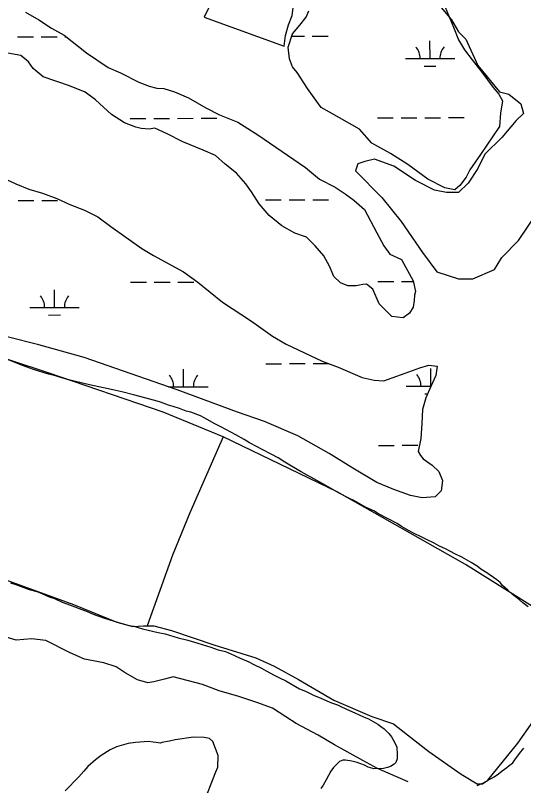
# Model space of a CAD drawing. Extents: x 3355724 to 3393621, y 594744 to 620174.
# Drawn here: x 3371112 to 3372143, y 614945 to 616509 of the extents above; entities that cross this region are included whole.
import ezdxf

# ---------------------------------------------------------------- set-up
doc = ezdxf.new("R2010")
doc.units = 0
for name, color, linetype in [('V-DTCH-CNTR', 7, 'Continuous'), ('V-SITE-VEGE', 7, 'Continuous'), ('V-TOPO-SHOR', 7, 'Continuous'), ('V-WETL-SWMP', 7, 'Continuous')]:
    doc.layers.add(name, color=color, linetype=linetype)

msp = doc.modelspace()

# ---------------------------------------------------------------- linework, layer by layer
at = {"layer": 'V-DTCH-CNTR'}
for points in [[(3372201.1, 615283.3), (3372025.4, 615393.4), (3371764.7, 615541.3), (3371533.8, 615652.9), (3371412.1, 615702.8), (3371178.5, 615783.1), (3370946.2, 615859.2), (3370721.1, 615934.4), (3370642.1, 615960.7), (3370362.2, 616051.2), (3370040.1, 616154.8)], [(3371533.8, 615652.9), (3371465.7, 615498.8), (3371430.7, 615412.4), (3371379.2, 615269)], [(3371022.6, 615387.6), (3371230, 615312.1), (3371317.8, 615276.4), (3371350.3, 615267.5), (3371371.7, 615268.9), (3371379.2, 615269), (3371393.1, 615269), (3371429, 615259.4), (3371514.7, 615230.6), (3371599.7, 615203.9), (3371637.1, 615187.4), (3371686.2, 615159.8), (3371758.1, 615117.9), (3371835.5, 615084.9), (3371879.1, 615069.8), (3371907.4, 615047.8), (3371951, 615014), (3372016.8, 614967.9), (3372049.3, 614948), (3372059.6, 614948), (3372070.7, 614955.6), (3372131.3, 615031), (3372253.1, 615204)]]:
    msp.add_lwpolyline(points, dxfattribs=at)
at = {"layer": 'V-SITE-VEGE'}
for p, q in [((3371972.4, 616529.2), (3371996.7, 616500)), ((3371503.7, 616523.6), (3371494.8, 616505.8)), ((3371673.8, 616508.8), (3371675.8, 616524.7)), ((3371494.8, 616505.8), (3371657.2, 616446.7)), ((3371666.2, 616490.2), (3371673.8, 616508.8)), ((3371996.7, 616500), (3372011.3, 616475.6)), ((3371660.1, 616468), (3371666.2, 616490.2)), ((3371657.2, 616446.7), (3371660.1, 616468)), ((3372011.3, 616475.6), (3372025.9, 616461)), ((3372025.9, 616461), (3372050.3, 616407.4)), ((3372050.3, 616407.4), (3372094.1, 616353.8)), ((3372094.1, 616353.8), (3372113.6, 616348.9)), ((3372113.6, 616348.9), (3372137.9, 616329.4)), ((3372137.9, 616329.4), (3372142.8, 616309.9)), ((3372142.8, 616309.9), (3372128.2, 616295.3)), ((3372128.2, 616295.3), (3372099, 616261.2)), ((3372099, 616261.2), (3372064.9, 616227.1)), ((3371821.4, 616212.5), (3371806.8, 616207.6)), ((3371840.9, 616217.3), (3371821.4, 616212.5)), ((3371879.9, 616202.7), (3371840.9, 616217.3)), ((3372064.9, 616227.1), (3372050.3, 616197.8)), ((3371806.8, 616207.6), (3371801.9, 616193)), ((3371923.7, 616173.5), (3371879.9, 616202.7)), ((3372050.3, 616197.8), (3372030.8, 616168.6)), ((3371801.9, 616193), (3371855.5, 616139.4)), ((3371962.6, 616154), (3371923.7, 616173.5)), ((3372030.8, 616168.6), (3372011.3, 616149.1)), ((3371987, 616149.1), (3371962.6, 616154)), ((3371855.5, 616139.4), (3371894.5, 616090.6)), ((3372011.3, 616149.1), (3371987, 616149.1)), ((3372133.1, 616051.6), (3372172, 616110.1)), ((3371894.5, 616090.6), (3371938.3, 616027.3)), ((3372099, 616017.5), (3372133.1, 616051.6)), ((3371938.3, 616027.3), (3371967.5, 615988.3)), ((3372084.4, 615993.2), (3372099, 616017.5)), ((3372040.5, 615973.7), (3372084.4, 615993.2)), ((3371967.5, 615988.3), (3372011.3, 615973.7)), ((3372011.3, 615973.7), (3372040.5, 615973.7)), ((3371126.7, 615798.1), (3371092.7, 615811.3)), ((3371148.6, 615789.9), (3371126.7, 615798.1)), ((3371179.1, 615780.1), (3371148.6, 615789.9)), ((3371188.8, 615778), (3371179.1, 615780.1)), ((3371215.3, 615770.4), (3371188.8, 615778)), ((3371234.3, 615765.5), (3371215.3, 615770.4)), ((3371262.5, 615758.5), (3371234.3, 615765.5)), ((3371281.4, 615754.8), (3371262.5, 615758.5)), ((3371309.6, 615748.4), (3371281.4, 615754.8)), ((3371328, 615744.7), (3371309.6, 615748.4)), ((3371354.4, 615737.7), (3371328, 615744.7)), ((3371371.7, 615732.8), (3371354.4, 615737.7)), ((3371394.7, 615726.9), (3371371.7, 615732.8)), ((3371406.7, 615723.7), (3371394.7, 615726.9)), ((3371422.9, 615717.6), (3371406.7, 615723.7)), ((3371432.1, 615714.4), (3371422.9, 615717.6)), ((3371444.7, 615710.6), (3371432.1, 615714.4)), ((3371448.2, 615708.9), (3371444.7, 615710.6)), ((3371458.6, 615705.1), (3371448.2, 615708.9)), ((3371467.8, 615702.9), (3371458.6, 615705.1)), ((3371487.4, 615695.8), (3371467.8, 615702.9)), ((3371494.9, 615691.9), (3371487.4, 615695.8)), ((3371501.2, 615688), (3371494.9, 615691.9)), ((3371516.8, 615679.7), (3371501.2, 615688)), ((3371529, 615673), (3371516.8, 615679.7)), ((3371559.6, 615656.9), (3371529, 615673)), ((3371576.3, 615647.4), (3371559.6, 615656.9)), ((3371587.3, 615640.7), (3371576.3, 615647.4)), ((3371602.9, 615633), (3371587.3, 615640.7)), ((3371612.7, 615627.4), (3371602.9, 615633)), ((3371631.2, 615618), (3371612.7, 615627.4)), ((3371645.1, 615610.2), (3371631.2, 615618)), ((3371659, 615601.8), (3371645.1, 615610.2)), ((3371672.3, 615593.4), (3371659, 615601.8)), ((3371691.9, 615581.7), (3371672.3, 615593.4)), ((3371723.7, 615564.5), (3371691.9, 615581.7)), ((3371735.8, 615557.3), (3371723.7, 615564.5)), ((3371770.5, 615537.8), (3371735.8, 615557.3)), ((3371788.4, 615528.3), (3371770.5, 615537.8)), ((3371800, 615522.8), (3371788.4, 615528.3)), ((3371823.7, 615509.5), (3371800, 615522.8)), ((3371840.4, 615501.7), (3371823.7, 615509.5)), ((3371845.6, 615498.4), (3371840.4, 615501.7)), ((3371861.8, 615490), (3371845.6, 615498.4)), ((3371868.7, 615486.1), (3371861.8, 615490)), ((3371886.6, 615476.7), (3371868.7, 615486.1)), ((3371895.3, 615471.1), (3371886.6, 615476.7)), ((3371910.9, 615462.2), (3371895.3, 615471.1)), ((3371921.3, 615456.7), (3371910.9, 615462.2)), ((3371935.1, 615450), (3371921.3, 615456.7)), ((3371944.9, 615445), (3371935.1, 615450)), ((3371961.7, 615437.3), (3371944.9, 615445)), ((3371971.5, 615431.7), (3371961.7, 615437.3)), ((3371985.9, 615424.5), (3371971.5, 615431.7)), ((3371995.2, 615420.1), (3371985.9, 615424.5)), ((3372003.8, 615415), (3371995.2, 615420.1)), ((3372017.7, 615408.4), (3372003.8, 615415)), ((3372027.5, 615403.4), (3372017.7, 615408.4)), ((3372036.8, 615397.8), (3372027.5, 615403.4)), ((3372048.9, 615390), (3372036.8, 615397.8)), ((3372056.4, 615384.4), (3372048.9, 615390)), ((3372068.6, 615376.6), (3372056.4, 615384.4)), ((3372088.9, 615362.6), (3372068.6, 615376.6)), ((3372095.8, 615357), (3372088.9, 615362.6)), ((3372100.5, 615351.3), (3372095.8, 615357)), ((3372105.7, 615346.3), (3372100.5, 615351.3)), ((3372111.5, 615341.8), (3372105.7, 615346.3)), ((3372120.3, 615333.3), (3372111.5, 615341.8)), ((3372135.3, 615321.6), (3372120.3, 615333.3)), ((3372141.7, 615315.9), (3372135.3, 615321.6)), ((3372152.8, 615307.5), (3372141.7, 615315.9)), ((3372125.8, 614996.8), (3372135.3, 615009.5)), ((3372135.3, 615009.5), (3372143.7, 615020.5)), ((3372121.3, 614991), (3372125.8, 614996.8)), ((3372099.8, 614974.6), (3372109.4, 614981)), ((3372109.4, 614981), (3372113.9, 614985.7)), ((3372113.9, 614985.7), (3372121.3, 614991)), ((3372069.8, 614954.6), (3372083.4, 614962.3)), ((3372083.4, 614962.3), (3372092.4, 614968.7)), ((3372092.4, 614968.7), (3372099.8, 614974.6)), ((3372049.3, 614944.5), (3372061.8, 614949.9)), ((3372061.8, 614949.9), (3372069.8, 614954.6))]:
    msp.add_line(p, q, dxfattribs=at)
for points in [[(3371101.8, 615356.2), (3371112.7, 615353), (3371139.8, 615343.1), (3371155.4, 615338.8), (3371165.7, 615335), (3371180.7, 615328.3), (3371191.1, 615324.5), (3371206.7, 615317.3), (3371216.5, 615313.5), (3371257.9, 615298.1), (3371269.5, 615292.6), (3371290.8, 615285.5), (3371303.5, 615281.1), (3371319, 615276.2), (3371328.8, 615274.1), (3371342, 615269.7), (3371352.3, 615268.1), (3371369.6, 615263.3), (3371381.7, 615260.6), (3371401.8, 615255.8), (3371415.6, 615253.1), (3371442.6, 615245), (3371461.6, 615240.2), (3371482.3, 615233.6), (3371508.8, 615225.5), (3371523.7, 615220.6), (3371538.1, 615216.8), (3371556.6, 615209.1), (3371568.1, 615203.5), (3371586, 615195.8), (3371595.8, 615190.2), (3371611.4, 615183), (3371621.2, 615177.5), (3371636.8, 615169.1), (3371647.8, 615163.6), (3371660.5, 615157.5), (3371688.8, 615141.4), (3371700.9, 615136.4), (3371718.2, 615127.5), (3371730.3, 615122.6), (3371744.2, 615116.5), (3371753.4, 615112.6), (3371765.5, 615108.3)], [(3371765.5, 615108.3), (3371773.6, 615104.4), (3371790.3, 615097.2), (3371800.7, 615092.2), (3371818.6, 615084.5), (3371828.4, 615080.1), (3371847.4, 615069.5), (3371852.7, 615065), (3371860.2, 615060), (3371869.5, 615050.4), (3371875.3, 615043.6), (3371881.8, 615031.1), (3371886, 615022.6), (3371886.8, 615007.7), (3371886.9, 614999.2), (3371884.2, 614991.7), (3371880.8, 614988.2), (3371873.5, 614983.5), (3371867.2, 614981.1), (3371859.2, 614979.2), (3371839.7, 614978.9), (3371837.4, 614979.5), (3371828.2, 614982.2), (3371820.2, 614986), (3371805.8, 614991.5), (3371794.8, 614994.2), (3371782.2, 614996.3), (3371776.5, 614996.2), (3371769.6, 614993.8), (3371768.5, 614992.1), (3371757.3, 614981.6), (3371752.2, 614974.1), (3371742.8, 614956.1), (3371736.7, 614945.7), (3371731.6, 614938.8)], [(3371498.3, 614920.1), (3371507.6, 614944.9), (3371518.6, 614972.5), (3371522.5, 614981.8), (3371523.2, 615005.8), (3371518.4, 615020.1), (3371512.5, 615034.3), (3371506.1, 615039.9), (3371495.2, 615042), (3371473.4, 615042.8), (3371436.3, 615037.6), (3371424.8, 615035.1), (3371409.4, 615032), (3371406.6, 615030.8), (3371401.4, 615031.3), (3371398, 615032.4), (3371391.7, 615032.9), (3371381.3, 615033.9), (3371373.3, 615033.7), (3371355.6, 615032.3), (3371340.8, 615029.8), (3371317.4, 615023.1), (3371304.3, 615017.1), (3371286.2, 615006), (3371274.3, 614997.2), (3371259.1, 614983.2), (3371251.2, 614973.9), (3371240.5, 614962.3), (3371212.9, 614933.8)]]:
    msp.add_lwpolyline(points, dxfattribs=at)
at = {"layer": 'V-TOPO-SHOR'}
msp.add_lwpolyline([(3371909, 614952.2), (3371868.2, 614970.1), (3371846.8, 614979), (3371817.1, 614995.5), (3371759.7, 615027.2), (3371726.5, 615047.1), (3371681.5, 615070.5), (3371660.8, 615084.3), (3371633.8, 615101.5), (3371602, 615113.1), (3371565.4, 615125.5), (3371525.3, 615137.1), (3371491.4, 615149.6), (3371432, 615165.4), (3371414.7, 615160.5), (3371392.6, 615155.6), (3371380.9, 615153.5), (3371359.5, 615159.7), (3371334.6, 615173.5), (3371316.6, 615185.8), (3371291.7, 615194.1), (3371252.3, 615201.6), (3371223.3, 615213.9), (3371173.5, 615239.4), (3371144.5, 615242.8), (3371113.4, 615239.9), (3371089.2, 615247.5)], dxfattribs=at)
at = {"layer": 'V-WETL-SWMP'}
for p, q in [((3371116.5, 616465.6), (3371148.5, 616465.7)), ((3371164.5, 616465.7), (3371196.5, 616465.8)), ((3371212.5, 616465.8), (3371214.5, 616465.8)), ((3371672.5, 616467), (3371698.4, 616467.1)), ((3371714.4, 616467.1), (3371746.4, 616467.2)), ((3371953.4, 616421.3), (3371953.3, 616457.3)), ((3371903.4, 616421.2), (3372003.4, 616421.5)), ((3371941.4, 616405.9), (3371965.4, 616405.9)), ((3371344.9, 616299.7), (3371376.9, 616299.8)), ((3371392.9, 616299.8), (3371424.9, 616299.9)), ((3371440.9, 616299.9), (3371472.9, 616300)), ((3371488.9, 616300.1), (3371520.9, 616300.1)), ((3371846.8, 616301), (3371878.8, 616301.1)), ((3371894.8, 616301.1), (3371926.8, 616301.2)), ((3371942.8, 616301.2), (3371974.8, 616301.3)), ((3371990.8, 616301.4), (3372022.8, 616301.5)), ((3371619.3, 616134.2), (3371651.3, 616134.3)), ((3371667.3, 616134.3), (3371699.3, 616134.4)), ((3371715.3, 616134.5), (3371747.3, 616134.6)), ((3371117.4, 616132.9), (3371149.4, 616133)), ((3371165.4, 616133), (3371197.4, 616133.1)), ((3371345.8, 615967), (3371377.8, 615967.1)), ((3371393.8, 615967.1), (3371425.8, 615967.2)), ((3371441.8, 615967.3), (3371473.8, 615967.3)), ((3371847.7, 615968.3), (3371879.7, 615968.4)), ((3371895.7, 615968.4), (3371919.2, 615968.5)), ((3371191.3, 615915.9), (3371191.2, 615951.9)), ((3371141.3, 615915.7), (3371241.3, 615916)), ((3371179.4, 615900.4), (3371203.4, 615900.5)), ((3371453.2, 615754.7), (3371453.1, 615790.7)), ((3371620.1, 615801.6), (3371652.1, 615801.6)), ((3371668.1, 615801.7), (3371700.1, 615801.8)), ((3371716.1, 615801.8), (3371746.9, 615801.9)), ((3371955.1, 615756), (3371955, 615792)), ((3371422.6, 615754.6), (3371503.2, 615754.8)), ((3371905.1, 615755.9), (3371955.7, 615756)), ((3371465, 615739.3), (3371465.2, 615739.3)), ((3371943.1, 615740.5), (3371948.8, 615740.5)), ((3371848.6, 615635.6), (3371880.6, 615635.7)), ((3371896.6, 615635.8), (3371928.6, 615635.9))]:
    msp.add_line(p, q, dxfattribs=at)
for points in [[(3371984, 616525.7), (3372001.3, 616485), (3372011, 616459.4), (3372023.5, 616438.8), (3372038.7, 616418.8), (3372058.8, 616394), (3372081.7, 616362.3), (3372092.8, 616349.2), (3372100.4, 616335.4), (3372096.3, 616310.5), (3372094.3, 616283.6), (3372055.8, 616226.2), (3372034.4, 616195.1), (3372026.9, 616180.6), (3372013.8, 616163.3), (3372003.5, 616155), (3371983.4, 616159.1), (3371948.9, 616176.2), (3371908.1, 616206.5), (3371873.5, 616228.5), (3371835.5, 616249.2), (3371810.6, 616278.1), (3371749.7, 616312.5), (3371732.4, 616322.1), (3371718.6, 616341.4), (3371704.7, 616360.7), (3371683.9, 616393.1), (3371674.3, 616404.8), (3371668, 616420.7), (3371665.2, 616444.8), (3371674.1, 616471.8), (3371689.3, 616489.1), (3371702.3, 616505.7), (3371707.8, 616518.1)], [(3371132.7, 616515.4), (3371159.7, 616500.3), (3371185.3, 616483.1), (3371210.9, 616468.7), (3371256.5, 616432.9), (3371300.1, 616403.3), (3371325.6, 616392.3), (3371362.3, 616373.7), (3371383.7, 616365.5), (3371398.9, 616361.4), (3371413.4, 616360.7), (3371434.8, 616353.9), (3371463.1, 616341.5), (3371498.4, 616321.6), (3371526, 616307.1), (3371563.4, 616292), (3371604.2, 616266.6), (3371701, 616199.8), (3371729.3, 616176.4), (3371761.1, 616159.9), (3371781.2, 616146.9), (3371799.1, 616133.8), (3371820.6, 616114.5), (3371845.6, 616067.6), (3371859.4, 616040.7), (3371871.9, 616024.2), (3371895.4, 616013.2), (3371919, 615969.8), (3371923.8, 615948.4), (3371921.8, 615940.8), (3371921.1, 615929.7), (3371919.1, 615916.6), (3371911.5, 615904.1), (3371899.1, 615894.5), (3371875.6, 615897.2), (3371850, 615923.3), (3371837.5, 615953), (3371824.4, 615963.3), (3371816.8, 615962.6), (3371803.7, 615959.8), (3371786.4, 615959.8), (3371771.9, 615966), (3371758.1, 615979), (3371749.1, 615999.7), (3371738, 616020.4), (3371720, 616041.1), (3371702.7, 616058.3), (3371679.2, 616066.5), (3371652.9, 616081.7), (3371627.3, 616102.3), (3371606.5, 616126.4), (3371591.3, 616150.6), (3371579.5, 616167.1), (3371560.8, 616188.5), (3371538, 616207.1), (3371518, 616224.3), (3371493.1, 616235.3), (3371451.6, 616252.4), (3371419.8, 616268.2), (3371394.9, 616279.9), (3371383.2, 616277.8), (3371367.3, 616279.2), (3371356.3, 616281.9), (3371333.5, 616290.8), (3371307.2, 616308), (3371274.7, 616337.6), (3371253.9, 616352.8), (3371221.5, 616365.8), (3371168.3, 616384.3), (3371148.2, 616401.5), (3371138.5, 616414.6), (3371123.3, 616427.7), (3371081.8, 616435.2)], [(3371094.2, 616175.7), (3371112.8, 616166.7), (3371139.1, 616156.4), (3371166.7, 616148.2), (3371196.4, 616137.2), (3371222.7, 616124.9), (3371252.4, 616113.2), (3371279.4, 616100.2), (3371305.6, 616080.2)], [(3371305.6, 616080.2), (3371336.1, 616058.9), (3371368.6, 616035.5), (3371392.1, 616021), (3371452.9, 615988), (3371482, 615967.4), (3371532.4, 615926.8), (3371591.2, 615888.2), (3371633.4, 615857.3), (3371661.7, 615841.4), (3371734.3, 615806.4), (3371766.8, 615794.7), (3371815.8, 615773.4), (3371840, 615768), (3371859.4, 615766.6), (3371876.6, 615772.9), (3371902.8, 615782.6), (3371932.5, 615793), (3371951.1, 615798.6), (3371967.7, 615796.6), (3371965, 615777.9), (3371955.3, 615755.1), (3371945, 615732.3), (3371938.2, 615708.8), (3371936.9, 615679.8), (3371934.9, 615649.5), (3371929.4, 615623.2), (3371934.3, 615614.9), (3371939.8, 615608), (3371957.8, 615595.7), (3371971.6, 615582.6), (3371978.6, 615564.6), (3371975.9, 615543.2), (3371963.5, 615530.8), (3371937.2, 615529.3), (3371913.7, 615534.1), (3371879.9, 615545.8), (3371845.3, 615560.2), (3371796.9, 615589.1), (3371748.5, 615619.3), (3371684.9, 615655.1), (3371617.2, 615683.9), (3371562.6, 615703.1), (3371440.3, 615748.4), (3371251.7, 615814.3), (3371159.8, 615839.6), (3371095.6, 615856)]]:
    msp.add_lwpolyline(points, dxfattribs=at)
for centre, start, end in [((3371898.1, 616421.7), 359.3782, 40.9218), ((3372008.6, 616422), 139.3782, 180.9218), ((3371136.1, 615916.2), 359.3782, 40.9218), ((3371246.6, 615916.5), 139.3782, 180.9218), ((3371398, 615755), 359.3782, 40.9218), ((3371508.4, 615755.3), 139.3782, 180.9218), ((3371899.9, 615756.3), 359.3782, 40.9218)]:
    msp.add_arc(centre, 35.2, start, end, dxfattribs=at)

doc.saveas('drawing.dxf')
